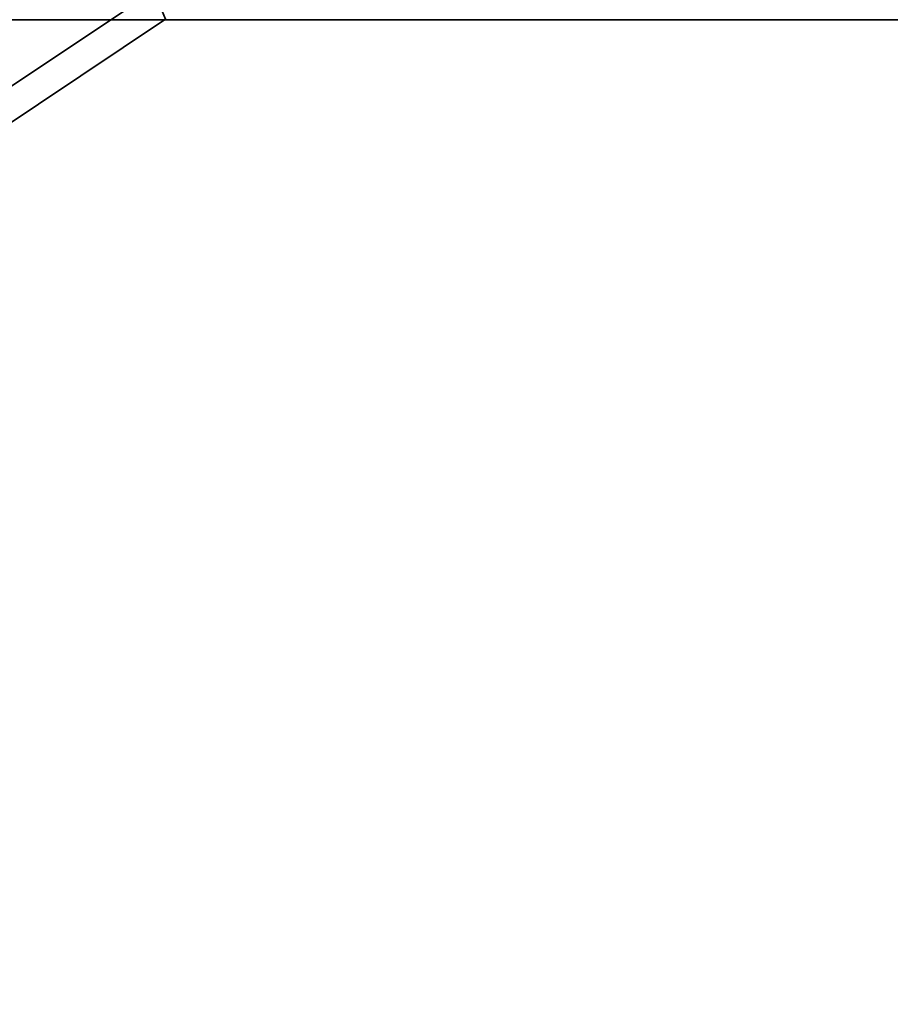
# Model space of a CAD drawing. Header units: millimetres. Extents: x -503 to 6703, y -110 to 193.
# Tile 753 of 1056: x 2660 to 2684, y 21 to 47. Entities that reach past the tile are written whole.
import ezdxf

# ---------------------------------------------------------------- set-up
doc = ezdxf.new("R2010")
doc.units = ezdxf.units.MM
doc.layers.add('151', color=7, linetype='Continuous', true_color=0xffffff)

# ---------------------------------------------------------------- blocks, each defined once
blk = doc.blocks.new('UG_SURFACE_003')
at = {"layer": '151', "color": 252, "linetype": 'Continuous', "lineweight": 35}
for points in [[(3602.5, -14, 2212.25), (3602.5, 174.4, 2212.25), (2397.5, 174.4, 2212.25), (2397.5, -14, 2212.25)], [(2547.5, -14, 2062.25), (2547.5, 174.4, 2062.25), (3452.5, 174.4, 2062.25), (3452.5, -14, 2062.25)]]:
    blk.add_3dface(points, dxfattribs=at)
blk = doc.blocks.new('UG_SURFACE_209')
at = {"layer": '151', "color": 252, "linetype": 'Continuous', "lineweight": 35}
for points in [[(2662.94, 49.838, 1096.94), (2657.378, 46.122, 1096.94), (2654.959, 48.541, 1094.965), (2661.63, 52.999, 1094.965)], [(2661.63, 52.999, 1113.035), (2654.959, 48.541, 1113.035), (2657.378, 46.122, 1111.06), (2662.94, 49.838, 1111.06)], [(2663.828, 47.693, 1100.136), (2659.02, 44.48, 1100.136), (2657.378, 46.122, 1096.94), (2662.94, 49.838, 1096.94)], [(2662.94, 49.838, 1111.06), (2657.378, 46.122, 1111.06), (2659.02, 44.48, 1107.864), (2663.828, 47.693, 1107.864)], [(2664.142, 46.934, 1104), (2659.6, 43.899, 1104), (2659.02, 44.48, 1100.136), (2663.828, 47.693, 1100.136)], [(2663.828, 47.693, 1107.864), (2659.02, 44.48, 1107.864), (2659.6, 43.899, 1104), (2664.142, 46.934, 1104)]]:
    blk.add_3dface(points, dxfattribs=at)
blk = doc.blocks.new('UG_SURFACE_268')
at = {"layer": '151', "color": 252, "linetype": 'Continuous', "lineweight": 35}
for points in [[(2600.5, 7.25, 2006.75), (3399.5, 7.25, 2006.75), (3399.5, 46.92, 2006.75), (2600.5, 46.92, 2006.75)], [(2602, 7.25, 2005.25), (2602, 46.92, 2005.25), (3398, 46.92, 2005.25), (3398, 7.25, 2005.25)]]:
    blk.add_3dface(points, dxfattribs=at)

msp = doc.modelspace()

# ---------------------------------------------------------------- linework, layer by layer
at = {"layer": '151', "color": 252, "linetype": 'Continuous', "lineweight": -3, "true_color": 0x939598}
for p, q in [((3399.5, 46.92, 2006.75), (2600.5, 46.92, 2006.75)), ((3398, 46.92, 2005.25), (2602, 46.92, 2005.25))]:
    msp.add_line(p, q, dxfattribs=at)

# ---------------------------------------------------------------- block references
for name in ['UG_SURFACE_003', 'UG_SURFACE_268', 'UG_SURFACE_209']:
    msp.add_blockref(name, (0, 0), dxfattribs=at)

doc.saveas('drawing.dxf')
